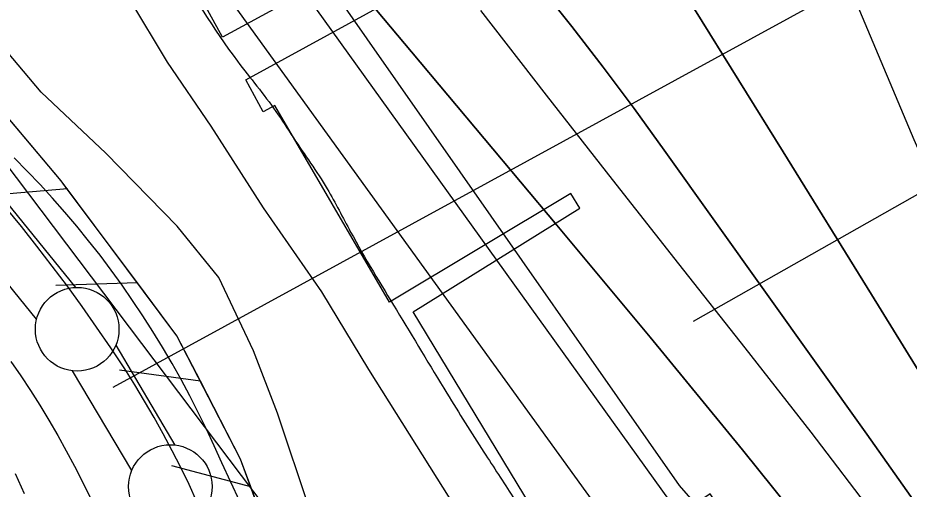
# Model space of a CAD drawing. Extents: x 3694830 to 3732949, y 415201 to 440970.
# Drawn here: x 3709610 to 3710143, y 438130 to 438412 of the extents above; entities that cross this region are included whole.
import ezdxf

# ---------------------------------------------------------------- set-up
doc = ezdxf.new("R2010")
doc.units = 0
for name, color, linetype in [('V-FLOD-BASE', 7, 'Continuous'), ('V-GRID-MAJR', 7, 'Continuous'), ('V-LEVE-TOET', 7, 'Continuous'), ('V-RAIL-TRAK', 7, 'Continuous'), ('V-RIVR-EDGE', 7, 'Continuous'), ('V-RIVR-RANG', 7, 'Continuous'), ('V-RRAP-DIKE', 7, 'Continuous'), ('V-RRAP-FSHR', 7, 'Continuous'), ('V-RRAP-RVMT', 7, 'Continuous'), ('V-SITE-VEGE', 7, 'Continuous'), ('V-SURV-LINE', 7, 'Continuous'), ('V-TOPO-DPTH', 7, 'Continuous'), ('V-TOPO-MINR', 7, 'Continuous'), ('V-TOPO-WATR', 7, 'Continuous')]:
    doc.layers.add(name, color=color, linetype=linetype)

msp = doc.modelspace()

# ---------------------------------------------------------------- linework, layer by layer
at = {"layer": 'V-FLOD-BASE'}
msp.add_lwpolyline([(3709717.27, 438122.28), (3709712.53, 438132.55), (3709707.59, 438142.73), (3709702.47, 438152.82), (3709697.15, 438162.8), (3709691.65, 438172.69), (3709685.97, 438182.48), (3709680.1, 438192.15), (3709674.06, 438201.71), (3709665.75, 438214.23), (3709657.26, 438226.64), (3709648.59, 438238.92), (3709639.75, 438251.07), (3709630.74, 438263.1), (3709621.56, 438275), (3709612.21, 438286.77), (3709602.69, 438298.4)], dxfattribs=at)
at = {"layer": 'V-GRID-MAJR'}
msp.add_spline([(3709640.95, 420742.55), (3709569.58, 426799.87), (3709498.18, 432860.27), (3709426.78, 438920.67), (3709426.74, 438923.75)], degree=3, dxfattribs=at)
at = {"layer": 'V-LEVE-TOET'}
for points in [[(3709742.87, 438122.53), (3709737.57, 438134.06), (3709732.1, 438145.51), (3709727.62, 438155.66), (3709722.94, 438165.72), (3709718.08, 438175.7), (3709713.02, 438185.57), (3709707.78, 438195.35), (3709702.35, 438205.03), (3709696.73, 438214.6), (3709690.93, 438224.06), (3709684.96, 438233.4), (3709678.8, 438242.64), (3709672.47, 438251.75), (3709665.96, 438260.74), (3709659.29, 438269.6), (3709652.44, 438278.33), (3709645.43, 438286.93), (3709638.26, 438295.4), (3709630.92, 438303.72), (3709623.43, 438311.9), (3709615.78, 438319.94), (3709607.98, 438327.83)], [(3709605.88, 438206.11), (3709611.84, 438197.5), (3709617.63, 438188.77), (3709623.26, 438179.93), (3709628.71, 438170.98), (3709633.98, 438161.92), (3709639.08, 438152.77), (3709644, 438143.52), (3709648.74, 438134.17), (3709653.29, 438124.74)]]:
    msp.add_lwpolyline(points, dxfattribs=at)
at = {"layer": 'V-RAIL-TRAK'}
msp.add_lwpolyline([(3709614.08, 438126.94), (3709608.73, 438138.93)], dxfattribs=at)
at = {"layer": 'V-RIVR-EDGE'}
msp.add_spline([(3709416.41, 438923.63), (3709424.2, 438904.77), (3709441.5, 438869.15), (3709450.77, 438855.78), (3709471.73, 438831.06), (3709491.09, 438809.18), (3709508.82, 438785.28), (3709539, 438725.35), (3709552.29, 438701.87), (3709586.93, 438647.6), (3709593.77, 438632.62), (3709609.48, 438608.32), (3709646.12, 438547.17), (3709660.21, 438520.04), (3709671.88, 438499.39), (3709677.92, 438486.03), (3709685.16, 438472.67), (3709701.68, 438446.34), (3709741.56, 438385.59), (3709764.53, 438355.61), (3709775.01, 438339.81), (3709795.15, 438309.43), (3709809.24, 438283.52), (3709836.62, 438236.95), (3709866.83, 438187.14), (3709888.98, 438151.9), (3709906.3, 438125.17), (3709922.82, 438100.46), (3709934.91, 438085.88), (3709970.78, 438036.86), (3709995.37, 438006.87), (3710014.73, 437984.99), (3710041.34, 437953.38), (3710062.31, 437929.47), (3710132.49, 437858.54), (3710157.5, 437830.57), (3710170.8, 437815.17), (3710191.37, 437793.69), (3710222.84, 437764.5), (3710249.05, 437736.13), (3710268.42, 437717.07), (3710289.78, 437688.72), (3710309.53, 437662.38), (3710331.69, 437632.81), (3710343.39, 437618.63), (3710343.77, 437612.16), (3710342.52, 437595.18), (3710341.69, 437587.09), (3710344.09, 437574.95), (3710349.32, 437564.02), (3710357.38, 437554.7), (3710372.31, 437541.72), (3710390.86, 437520.65), (3710416.28, 437497.14), (3710444.93, 437474.82), (3710461.87, 437456.59), (3710478.8, 437433.49), (3710492.11, 437422.14), (3710505.43, 437411.19), (3710519.55, 437396.6), (3710538.5, 437375.12), (3710572.38, 437340.66), (3710589.7, 437314.74), (3710598.97, 437299.35), (3710610.66, 437287.19), (3710630.42, 437265.71), (3710667.13, 437227.61), (3710694.96, 437201.26), (3710719.98, 437180.57), (3710742.58, 437162.32), (3710763.16, 437145.28), (3710783.34, 437129.87), (3710806.36, 437118.09), (3710826.96, 437107.52), (3710844.32, 437094.94), (3710865.3, 437076.69), (3710879.82, 437061.29), (3710892.72, 437046.7), (3710907.66, 437034.94), (3710922.99, 437022.37), (3710947.6, 436998.85), (3710956.48, 436993.17), (3710973.42, 436976.14), (3710992.78, 436956.28), (3711016.18, 436931.96), (3711039.57, 436905.62), (3711072.63, 436865.91), (3711081.48, 436850.93), (3711083.08, 436840.81), (3711081.43, 436829.9), (3711079.39, 436823.03), (3711079.38, 436817.37), (3711081.78, 436806.85), (3711087.82, 436797.53), (3711088.61, 436789.04), (3711091.81, 436776.5), (3711098.25, 436764.35), (3711106.73, 436757.05), (3711115.2, 436750.96), (3711118.01, 436742.87), (3711119.2, 436732.35), (3711119.18, 436721.43), (3711123.99, 436706.06), (3711132.05, 436695.93), (3711146.56, 436677.29), (3711154.62, 436665.54), (3711168.32, 436646.1), (3711177.97, 436623.03), (3711181.56, 436604.01), (3711185.97, 436588.23), (3711194.83, 436571.23), (3711219.42, 436540.84), (3711231.91, 436522.2), (3711251.26, 436500.73), (3711276.67, 436472.36), (3711302.06, 436440.35), (3711327.08, 436416.83), (3711345.23, 436400.61), (3711358.56, 436391.68), (3711362.6, 436391.67), (3711365.03, 436393.29), (3711367.06, 436395.71), (3711360.22, 436410.69), (3711348.95, 436433.76), (3711348.56, 436435.79), (3711350.19, 436441.04), (3711353.43, 436443.46), (3711360.71, 436445.86), (3711370.41, 436443.41), (3711379.69, 436435.71), (3711385.35, 436433.27), (3711393.03, 436433.25), (3711401.93, 436435.25), (3711411.23, 436435.63), (3711418.91, 436432.78), (3711433.43, 436419.4), (3711452.78, 436395.9), (3711476.58, 436370.77), (3711503.19, 436338.76), (3711528.99, 436307.56), (3711539.87, 436292.97), (3711550.76, 436278.79), (3711562.46, 436268.25), (3711578.58, 436248.8), (3711601.94, 436211.14), (3711619.66, 436179.96), (3711638.58, 436146.75), (3711647.84, 436129.34), (3711661.95, 436112.32), (3711680.1, 436094.49), (3711699.46, 436073.01), (3711711.15, 436058.83), (3711730.9, 436031.68), (3711750.26, 436012.63), (3711780.51, 435980.21), (3711801.87, 435951.85), (3711825.64, 435916.61), (3711836.91, 435896.36), (3711875.6, 435841.68), (3711900.17, 435803.2), (3711927.96, 435759.86), (3711955.74, 435708.04), (3711962.56, 435688.21), (3711968.59, 435674.44), (3711979.06, 435653.79), (3711993.17, 435638.39), (3712013.35, 435620.95), (3712024.24, 435612.03), (3712033.92, 435601.49), (3712046.42, 435584.88), (3712059.71, 435563.42), (3712069.37, 435546.41), (3712083.08, 435529.39), (3712097.18, 435509.95), (3712116.96, 435495.34), (3712130.69, 435486.82), (3712141.57, 435473.85), (3712168.59, 435442.65), (3712171.4, 435435.36), (3712183.09, 435419.56), (3712199.62, 435402.13), (3712223.83, 435380.64), (3712242.79, 435359.97), (3712257.3, 435340.93), (3712270.99, 435318.25), (3712283.08, 435302.45), (3712301.62, 435277.34), (3712346.38, 435227.49), (3712366.53, 435199.54), (3712381.44, 435177.66), (3712398.77, 435155.78), (3712416.91, 435132.29), (3712436.61, 435086.54), (3712455.54, 435054.15), (3712466.42, 435037.54), (3712489, 435011.61), (3712512.79, 434986.07), (3712546.27, 434954.04), (3712574.51, 434927.69), (3712607.17, 434886.36), (3712630.95, 434857.59), (3712637.81, 434850.3), (3712652.73, 434835.7), (3712657.97, 434827.2), (3712659.16, 434819.11), (3712661.57, 434812.23), (3712661.96, 434804.95), (3712668.82, 434797.65), (3712682.52, 434779.83), (3712700.66, 434757.14), (3712724.04, 434725.94), (3712742.58, 434702.85), (3712756.29, 434685.83), (3712784.54, 434665.54), (3712804.33, 434653.77), (3712827.35, 434641.58), (3712857.63, 434621.69), (3712868.51, 434609.13), (3712884.65, 434593.32), (3712899.98, 434579.53), (3712922.18, 434563.3), (3712941.55, 434547.08), (3712958.08, 434527.63), (3712978.25, 434505.74), (3712995.19, 434491.14), (3713016.17, 434471.68), (3713032.29, 434449.4), (3713043.36, 434433.46)], degree=3, dxfattribs=at)
at = {"layer": 'V-RIVR-RANG'}
msp.add_line((3709667.19, 438190.74), (3710317.51, 438545.93), dxfattribs=at)
at = {"layer": 'V-RRAP-DIKE'}
msp.add_line((3711236.78, 438922.85), (3710014.2, 438230), dxfattribs=at)
at = {"layer": 'V-RRAP-FSHR'}
for p, q in [((3709639.85, 438309.43), (3709591.16, 438305.08)), ((3709681.62, 438253.15), (3709632.76, 438251.56)), ((3709719.34, 438194.37), (3709670.89, 438200.93)), ((3709749.44, 438131.21), (3709702.2, 438143.75))]:
    msp.add_line(p, q, dxfattribs=at)
for points in [[(3709966.7, 437637.5), (3709905.85, 437722.55), (3709858.52, 437827.39), (3709804.19, 437981.87), (3709743.35, 438147.82), (3709705.31, 438221.56), (3709635.94, 438314.07), (3709471.83, 438508.97), (3709406.84, 438579.39), (3709290.66, 438696.23), (3709228.24, 438775.01), (3709211.04, 438847.76), (3709200.45, 438921.12)], [(3709222.11, 438921.31), (3709272, 438761.97), (3710162.94, 437583.18), (3712937.01, 434204)], [(3709639.58, 438309.21), (3709635.94, 438314.07), (3709594.71, 438363.03)], [(3709681.62, 438253.15), (3709639.58, 438309.21)], [(3709719.34, 438194.37), (3709705.31, 438221.56), (3709681.62, 438253.15)], [(3709749.44, 438131.21), (3709743.35, 438147.82), (3709719.34, 438194.37)], [(3709773.56, 438065.41), (3709749.44, 438131.21)]]:
    msp.add_lwpolyline(points, dxfattribs=at)
at = {"layer": 'V-RRAP-RVMT'}
for points in [[(3709817.55, 438446.26), (3709732.56, 438399.98), (3709684.98, 438486.89)], [(3710087.88, 437879.91), (3710016.81, 437984.5), (3710010.82, 437980.44), (3709964.41, 438048.67), (3710041.77, 438101.54), (3710024.31, 438127.09), (3709947.15, 438074.25), (3709926.77, 438104.1), (3709926.56, 438103.97), (3709923.9, 438108.35), (3709921.18, 438112.33), (3709921.4, 438112.48), (3709846.71, 438235.82), (3709946.39, 438297.78), (3709941.06, 438306.63), (3709832.39, 438241.5), (3709763.9, 438359.16), (3709756.98, 438355.39), (3709746.46, 438374.57), (3709831.4, 438420.84)]]:
    msp.add_lwpolyline(points, dxfattribs=at)
at = {"layer": 'V-SITE-VEGE'}
for p, q in [((3709676.96, 438422.78), (3709699.45, 438385.16)), ((3709623.98, 438367.08), (3709599.74, 438395.97)), ((3709699.45, 438385.16), (3709725.58, 438346.83)), ((3709662.82, 438330.68), (3709623.98, 438367.08)), ((3709725.58, 438346.83), (3709756.89, 438298)), ((3709705.35, 438287.03), (3709662.82, 438330.68)), ((3709756.89, 438298), (3709791.84, 438247.75)), ((3709730.33, 438256.34), (3709705.35, 438287.03)), ((3709751.05, 438212.51), (3709730.33, 438256.34)), ((3709791.84, 438247.75), (3709819.86, 438201.44)), ((3709765.54, 438175.18), (3709751.05, 438212.51)), ((3709819.86, 438201.44), (3709868.49, 438124.04)), ((3709790.14, 438101.58), (3709765.54, 438175.18))]:
    msp.add_line(p, q, dxfattribs=at)
at = {"layer": 'V-SURV-LINE'}
for points in [[(3709508.2, 438418.43), (3709644.66, 438250.37)], [(3709621.37, 438231.47), (3709484.9, 438399.52)], [(3709668.7, 438215.88), (3709704.09, 438156.19)], [(3709678.29, 438140.88), (3709642.9, 438200.58)]]:
    msp.add_lwpolyline(points, dxfattribs=at)
for centre in [(3709645.61, 438225.41), (3709701.38, 438131.36)]:
    msp.add_circle(centre, 25, dxfattribs=at)
at = {"layer": 'V-TOPO-DPTH'}
for points in [[(3709705.8, 438927.08), (3709740.76, 438866.71), (3709835.65, 438705.71), (3709845.69, 438688.83), (3709855.82, 438672), (3709866.08, 438655.24), (3709876.42, 438638.55), (3709961.91, 438501.77), (3710014.99, 438416.67), (3710067.97, 438331.52), (3710120.8, 438246.27), (3710173.53, 438160.95), (3710441.46, 437726.6), (3710449.84, 437713.31), (3710458.39, 437700.14), (3711001.54, 437072.05), (3711022.15, 437045.08), (3711042.71, 437018.08), (3711063.2, 436991.01), (3711083.63, 436963.91), (3711096.04, 436947.41), (3711114.16, 436924.17), (3711132.82, 436901.38), (3711152.27, 436879.27)], [(3711152.27, 436879.27), (3711132.82, 436901.38), (3711114.16, 436924.17), (3711096.04, 436947.41), (3711083.63, 436963.91), (3711063.2, 436991.01), (3711042.71, 437018.08), (3711022.15, 437045.08), (3711001.54, 437072.05), (3710458.39, 437700.14), (3710449.84, 437713.31), (3710441.46, 437726.6), (3710173.53, 438160.95), (3710120.8, 438246.27), (3710067.97, 438331.52), (3710014.99, 438416.67), (3709961.91, 438501.77), (3709876.42, 438638.55), (3709866.08, 438655.24), (3709855.82, 438672), (3709845.69, 438688.83), (3709835.65, 438705.71), (3709740.76, 438866.71), (3709705.8, 438927.08)], [(3709977.21, 438739.78), (3710146.09, 438338.85), (3710194, 438230.66), (3710244.48, 438123.74), (3710298.82, 438018.73), (3710355.73, 437914.99), (3710466.84, 437720.92), (3710470.2, 437715.23), (3710473.67, 437709.6), (3710477.3, 437704.06), (3710481.03, 437698.6), (3710521.72, 437640.64), (3710528.02, 437632.4), (3710534.74, 437624.54), (3711053.22, 437044.51)], [(3709977.21, 438739.78), (3710146.09, 438338.85), (3710194, 438230.66), (3710244.48, 438123.74), (3710298.82, 438018.73), (3710355.73, 437914.99), (3710466.84, 437720.92), (3710470.2, 437715.23), (3710473.67, 437709.6), (3710477.3, 437704.06), (3710481.03, 437698.6), (3710521.72, 437640.64), (3710528.02, 437632.4), (3710534.74, 437624.54), (3711053.22, 437044.51)], [(3709689.45, 438554.89), (3710212.51, 437827.22), (3710230.19, 437804.18), (3710326.73, 437673.89), (3710340.79, 437654.9), (3710354.85, 437635.91), (3710368.9, 437616.91), (3710961, 437013.87), (3710963.18, 437012.53), (3710965.31, 437011.13), (3710967.37, 437009.62), (3710969.38, 437008.04), (3710971.28, 437006.35), (3710973.09, 437004.56), (3710974.77, 437002.65), (3710976.35, 437000.65), (3710986.07, 436987.43), (3710987.17, 436985.92), (3710988.26, 436984.4), (3710989.34, 436982.87), (3710990.4, 436981.33), (3711267.98, 436575.93)], [(3709922.52, 438430.47), (3709941.59, 438406.33), (3709960.39, 438381.98), (3709978.77, 438357.31), (3709996.87, 438332.43), (3710118.11, 438162.76), (3710173.14, 438084.72), (3710227.52, 438006.23), (3710280.91, 437927.07), (3710333.65, 437847.46), (3710408.2, 437733.38), (3710423.37, 437710.61), (3710438.78, 437688), (3710454.57, 437665.66), (3710470.62, 437643.49), (3710832.62, 437245.9), (3710853.04, 437225.83), (3710872.06, 437204.42), (3710890.14, 437182.12), (3710996.21, 437041.88), (3711009.72, 437023.95), (3711023.2, 437006.01), (3711036.63, 436988.02), (3711326.27, 436649.05)], [(3711326.27, 436649.05), (3711036.63, 436988.02), (3711023.2, 437006.01), (3711009.72, 437023.95), (3710996.21, 437041.88), (3710890.14, 437182.12), (3710872.06, 437204.42), (3710853.04, 437225.83), (3710832.62, 437245.9), (3710470.62, 437643.49), (3710454.57, 437665.66), (3710438.78, 437688), (3710423.37, 437710.61), (3710408.2, 437733.38), (3710333.65, 437847.46), (3710280.91, 437927.07), (3710227.52, 438006.23), (3710173.14, 438084.72), (3710118.11, 438162.76), (3709996.87, 438332.43), (3709978.77, 438357.31), (3709960.39, 438381.98), (3709941.59, 438406.33), (3709922.52, 438430.47)], [(3710866.54, 437156.07), (3710437.69, 437635.64), (3710424.3, 437653.18), (3710411.1, 437670.85), (3710398.19, 437688.73), (3710385.47, 437706.76), (3710372.87, 437724.87), (3710360.24, 437742.96), (3710347.55, 437761.01), (3710334.83, 437779.04), (3710327.51, 437789.39), (3710310.94, 437812.45), (3710294.14, 437835.35), (3710277, 437857.99), (3710259.64, 437880.46), (3710152.51, 438017.08), (3710098.36, 438085.4), (3710043.76, 438153.34), (3709988.45, 438220.71), (3709932.68, 438287.71), (3709845.67, 438391.15), (3709833.09, 438406.17), (3709820.55, 438421.22)], [(3710866.54, 437156.07), (3710437.69, 437635.64), (3710424.3, 437653.18), (3710411.1, 437670.85), (3710398.19, 437688.73), (3710385.47, 437706.76), (3710372.87, 437724.87), (3710360.24, 437742.96), (3710347.55, 437761.01), (3710334.83, 437779.04), (3710327.51, 437789.39), (3710310.94, 437812.45), (3710294.14, 437835.35), (3710277, 437857.99), (3710259.64, 437880.46), (3710152.51, 438017.08), (3710098.36, 438085.4), (3710043.76, 438153.34), (3709988.45, 438220.71), (3709932.68, 438287.71), (3709845.67, 438391.15), (3709833.09, 438406.17), (3709820.55, 438421.22)]]:
    msp.add_lwpolyline(points, dxfattribs=at)
at = {"layer": 'V-TOPO-MINR'}
for points in [[(3709705.8, 438927.08), (3709740.76, 438866.71), (3709835.65, 438705.71), (3709845.69, 438688.83), (3709855.82, 438672), (3709866.08, 438655.24), (3709876.42, 438638.55), (3709961.91, 438501.77), (3710014.99, 438416.67), (3710067.97, 438331.52), (3710120.8, 438246.27), (3710173.53, 438160.95), (3710441.46, 437726.6), (3710449.84, 437713.31), (3710458.39, 437700.14), (3711001.54, 437072.05), (3711022.15, 437045.08), (3711042.71, 437018.08), (3711063.2, 436991.01), (3711083.63, 436963.91), (3711096.04, 436947.41), (3711114.16, 436924.17), (3711132.82, 436901.38), (3711152.27, 436879.27)], [(3709977.21, 438739.78), (3710146.09, 438338.85), (3710194, 438230.66), (3710244.48, 438123.74), (3710298.82, 438018.73), (3710355.73, 437914.99), (3710466.84, 437720.92), (3710470.2, 437715.23), (3710473.67, 437709.6), (3710477.3, 437704.06), (3710481.03, 437698.6), (3710521.72, 437640.64), (3710528.02, 437632.4), (3710534.74, 437624.54), (3711053.22, 437044.51)], [(3709706.33, 438560.22), (3710005.76, 438131.92), (3710034.4, 438099.32), (3710049.09, 438082.64), (3710084.66, 438041.37), (3710119.65, 437999.62), (3710153.75, 437957.14), (3710187.26, 437914.18), (3710374.98, 437668.25), (3710380.13, 437661.52), (3710385.28, 437654.78), (3710390.44, 437648.05), (3710395.6, 437641.33), (3710415.87, 437614.95), (3710431.21, 437595.06), (3710446.6, 437575.22), (3710462.08, 437555.45), (3710901.73, 437094.45)], [(3709688.89, 438489.16), (3710229.77, 437741.62), (3710236.5, 437734.87), (3710243.22, 437728.11), (3710249.93, 437721.34), (3710256.64, 437714.55), (3710263.17, 437707.62), (3710269.48, 437700.51), (3710275.47, 437693.12), (3710281.24, 437685.55), (3710319.1, 437633.46), (3710324.04, 437626.66), (3710328.97, 437619.86), (3710333.89, 437613.05), (3710338.8, 437606.23), (3710872.27, 436968.38)], [(3709922.52, 438430.47), (3709941.59, 438406.33), (3709960.39, 438381.98), (3709978.77, 438357.31), (3709996.87, 438332.43), (3710118.11, 438162.76), (3710173.14, 438084.72), (3710227.52, 438006.23), (3710280.91, 437927.07), (3710333.65, 437847.46), (3710408.2, 437733.38), (3710423.37, 437710.61), (3710438.78, 437688), (3710454.57, 437665.66), (3710470.62, 437643.49), (3710832.62, 437245.9), (3710853.04, 437225.83), (3710872.06, 437204.42), (3710890.14, 437182.12), (3710996.21, 437041.88), (3711009.72, 437023.95), (3711023.2, 437006.01), (3711036.63, 436988.02), (3711326.27, 436649.05)], [(3709820.55, 438421.22), (3709833.09, 438406.17), (3709845.67, 438391.15), (3709932.68, 438287.71), (3709988.45, 438220.71), (3710043.76, 438153.34), (3710098.36, 438085.4), (3710152.51, 438017.08), (3710259.64, 437880.46), (3710277, 437857.99), (3710294.14, 437835.35), (3710310.94, 437812.45), (3710327.51, 437789.39), (3710334.83, 437779.04), (3710347.55, 437761.01), (3710360.24, 437742.96), (3710372.87, 437724.87), (3710385.47, 437706.76), (3710398.19, 437688.73), (3710411.1, 437670.85), (3710424.3, 437653.18), (3710437.69, 437635.64), (3710866.54, 437156.07)], [(3709886.84, 438415.95), (3709926.18, 438365.36), (3709965.64, 438314.86), (3710005.31, 438264.53), (3710045.11, 438214.3), (3710084.6, 438163.84), (3710123.54, 438112.96), (3710161.64, 438061.46), (3710199.2, 438009.54), (3710226.61, 437970.99), (3710260.48, 437922.94), (3710294.09, 437874.71), (3710327.3, 437826.21), (3710360.24, 437777.52), (3710387.11, 437737.46), (3710406.66, 437708.83), (3710426.52, 437680.42), (3710446.84, 437652.35), (3710467.48, 437624.5), (3710850.93, 437200.64)]]:
    msp.add_lwpolyline(points, dxfattribs=at)
at = {"layer": 'V-TOPO-WATR'}
msp.add_lwpolyline([(3709689.45, 438554.89), (3710212.51, 437827.22), (3710230.19, 437804.18), (3710326.73, 437673.89), (3710340.79, 437654.9), (3710354.85, 437635.91), (3710368.9, 437616.91), (3710961, 437013.87), (3710963.18, 437012.53), (3710965.31, 437011.13), (3710967.37, 437009.62), (3710969.38, 437008.04), (3710971.28, 437006.35), (3710973.09, 437004.56), (3710974.77, 437002.65), (3710976.35, 437000.65), (3710986.07, 436987.43), (3710987.17, 436985.92), (3710988.26, 436984.4), (3710989.34, 436982.87), (3710990.4, 436981.33), (3711267.98, 436575.93)], dxfattribs=at)

doc.saveas('drawing.dxf')
